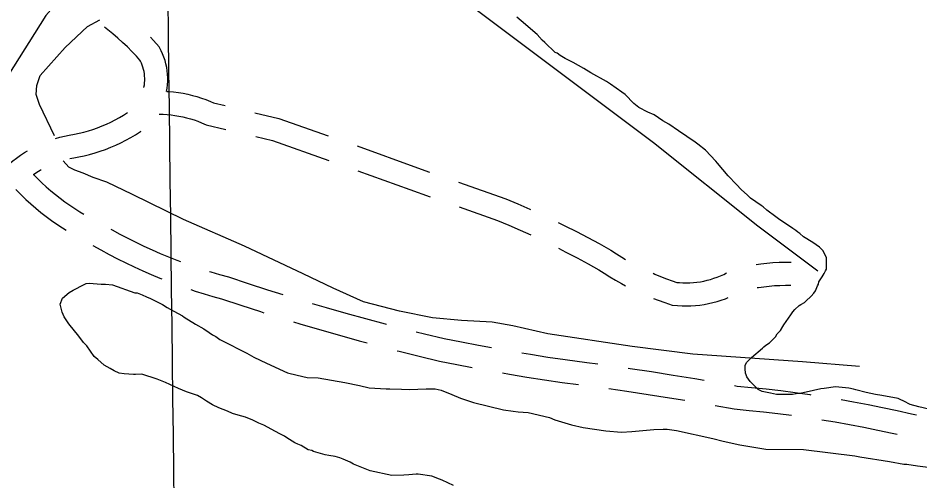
# Model space of a CAD drawing. Extents: x 3704301 to 3742427, y 506229 to 532009.
# Drawn here: x 3718892 to 3720065, y 514791 to 515393 of the extents above; entities that cross this region are included whole.
import ezdxf

# ---------------------------------------------------------------- set-up
doc = ezdxf.new("R2010")
doc.units = 0
for name, color, linetype in [('V-GRID-MAJR', 7, 'Continuous'), ('V-ROAD-CNTR', 7, 'Continuous'), ('V-SITE-VEGE', 7, 'Continuous'), ('V-TOPO-SHOR', 7, 'Continuous')]:
    doc.layers.add(name, color=color, linetype=linetype)

msp = doc.modelspace()

# ---------------------------------------------------------------- linework, layer by layer
at = {"layer": 'V-GRID-MAJR'}
msp.add_spline([(3719130.791, 511775.213), (3719057.661, 517832.646), (3718984.494, 523893.163), (3718911.326, 529953.694), (3718911.289, 529956.764)], degree=3, dxfattribs=at)
at = {"layer": 'V-ROAD-CNTR'}
for points in [[(3718948.758124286, 515420.4451170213), (3718940.588079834, 515411.25615131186), (3718927.5841058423, 515396.8721800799), (3718878.507203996, 515318.0433377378)], [(3719055.3097351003, 515302.9308628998), (3719055.4250215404, 515303.439496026), (3719055.912102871, 515306.30119625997), (3719056.2402591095, 515309.1844502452), (3719056.411668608, 515312.0789333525), (3719056.422574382, 515314.97909040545), (3719056.275966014, 515317.87772500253), (3719055.9701563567, 515320.76653408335), (3719055.50810477, 515323.63562468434), (3719054.8913795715, 515326.46773269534), (3719054.118656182, 515329.2654436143), (3719053.1962554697, 515332.01472749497), (3719052.1230295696, 515334.70869584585), (3719050.9039845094, 515337.34255072), (3719050.2147516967, 515338.6401389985), (3719045.64954159, 515343.71182495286), (3719039.819700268, 515349.85498561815), (3719033.8271940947, 515355.84271384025), (3719027.6801480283, 515361.674330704), (3719021.3845482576, 515367.3403704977), (3719014.940880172, 515372.8371709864), (3719008.353550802, 515378.16608538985), (3719003.9722306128, 515381.5222550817)], [(3719084.86297846, 515297.602503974), (3719085.625897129, 515302.08480374), (3719086.1397408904, 515306.5995497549), (3719086.4083313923, 515311.13506664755), (3719086.4254256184, 515315.6809095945), (3719086.1960339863, 515320.2162749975), (3719085.7178436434, 515324.73346591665), (3719084.99589523, 515329.2163753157), (3719084.028620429, 515333.65826730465), (3719082.819343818, 515338.03655638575), (3719081.37374453, 515342.3452725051), (3719079.6909704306, 515346.5693041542), (3719077.7840154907, 515350.68944928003), (3719074.9792483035, 515355.9698610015), (3719067.6824584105, 515364.07617504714), (3719063.719738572, 515368.2518675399)], [(3719084.9247740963, 515297.96556569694), (3719087.830969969, 515297.7947038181), (3719093.9860264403, 515297.2156871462), (3719100.116793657, 515296.4235277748), (3719106.217359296, 515295.4160548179), (3719112.281165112, 515294.19673818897), (3719118.2997697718, 515292.765038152), (3719124.259199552, 515291.12504849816), (3719130.1622884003, 515289.2804014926), (3719136.001795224, 515287.22711674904), (3719141.760091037, 515284.9716385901), (3719146.0070766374, 515283.1371370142), (3719160.812637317, 515279.57584258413)], [(3718940.4834401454, 515236.54821993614), (3718946.060651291, 515238.15502409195), (3718952.1621664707, 515239.66942893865), (3718958.2512955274, 515240.94261046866), (3718964.8656316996, 515242.13273324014), (3718970.9983796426, 515243.4433795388), (3718977.0880221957, 515244.9509373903), (3718983.1196102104, 515246.6537010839), (3718989.100296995, 515248.5534814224), (3718995.01006473, 515250.6409190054), (3719000.849777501, 515252.923724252), (3719006.614399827, 515255.39109400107), (3719012.293847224, 515258.0457090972), (3719017.8866083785, 515260.88246894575), (3719023.3831975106, 515263.89849371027), (3719028.780600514, 515267.09183341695), (3719033.8319424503, 515270.3060820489), (3719033.8332131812, 515270.3070217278)], [(3719075.338571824, 515268.29798971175), (3719080.424251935, 515268.17835839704), (3719085.5450300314, 515267.8772961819), (3719090.65797356, 515267.39631285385), (3719095.7492063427, 515266.7384722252), (3719100.814640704, 515265.9019451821), (3719105.8508348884, 515264.88926181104), (3719110.8462302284, 515263.700961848), (3719115.8028004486, 515262.33695150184), (3719120.7097116, 515260.8035985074), (3719125.5522047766, 515259.10088325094), (3719130.337908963, 515257.22636140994), (3719136.480923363, 515254.57286298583), (3719162.0078380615, 515248.43267950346)], [(3719199.7033451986, 515270.2211640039), (3719230.823344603, 515262.73563319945), (3719295.001546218, 515240.2832787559)], [(3718958.967204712, 515210.4435304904), (3718963.9787044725, 515211.4913895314), (3718970.6583683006, 515212.69326675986), (3718977.7396203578, 515214.20662046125), (3718984.7699778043, 515215.94706260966), (3718991.7383897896, 515217.9142989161), (3718998.639703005, 515220.1065185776), (3719005.4699352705, 515222.5190809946), (3719012.216222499, 515225.15627574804), (3719018.871600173, 515228.00490599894), (3719025.434152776, 515231.07229090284), (3719031.8913916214, 515234.3475310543), (3719038.240802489, 515237.8315062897), (3719044.4753994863, 515241.52016658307), (3719050.82405755, 515245.5599179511), (3719051.550207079, 515246.09689024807)], [(3719200.898546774, 515239.0780007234), (3719222.340655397, 515233.92036680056), (3719295.914406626, 515208.18103633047)], [(3719332.6873174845, 515226.87691381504), (3719411.14242202, 515198.4665097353), (3719426.7615561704, 515192.9674650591)], [(3718826.65414996, 515157.36801481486), (3718827.9213799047, 515158.29527929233), (3718835.594883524, 515164.1589211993), (3718843.144561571, 515170.17793181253), (3718850.568459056, 515176.3549865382), (3718857.8626039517, 515182.68226244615), (3718865.0212770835, 515189.1590649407), (3718872.044364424, 515195.7849845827), (3718879.523183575, 515203.13961281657), (3718884.697041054, 515207.3807283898), (3718889.7022404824, 515211.17932703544), (3718894.8420784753, 515214.7919051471), (3718900.114076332, 515218.2126168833), (3718903.945799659, 515220.502922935)], [(3718911.1471862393, 515189.58317745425), (3718911.637921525, 515189.92809485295), (3718915.979923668, 515192.7453831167), (3718920.422621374, 515195.4008821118), (3718921.761123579, 515196.13540651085)], [(3719333.557681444, 515194.65531219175), (3719401.05357798, 515170.21349026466), (3719427.6667198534, 515160.84377394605)], [(3718911.6414188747, 515189.9303640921), (3718916.892632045, 515184.57036011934), (3718922.508482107, 515179.13628049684), (3718928.2629357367, 515173.8528793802), (3718934.154529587, 515168.7271071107), (3718940.182495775, 515163.75724643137), (3718946.340331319, 515158.94899524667), (3718952.621430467, 515154.30478860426), (3718959.0223629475, 515149.8304150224), (3718965.5398517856, 515145.5279209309), (3718972.171202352, 515141.39855380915), (3718977.3883168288, 515138.33755189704)], [(3719464.490916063, 515179.68405039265), (3719525.820704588, 515158.09160846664), (3719541.6441817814, 515151.42452332), (3719557.057504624, 515144.6821436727), (3719557.9537097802, 515144.27526771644)], [(3718888.8391629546, 515170.3857943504), (3718889.7204200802, 515169.43736679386), (3718895.743367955, 515163.28963988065), (3718901.9295178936, 515157.30371950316), (3718908.2690642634, 515151.4831206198), (3718914.763470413, 515145.8328928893), (3718921.405504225, 515140.3567535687), (3718928.187668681, 515135.06100475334), (3718935.1065695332, 515129.94521139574), (3718942.1616370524, 515125.01358497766), (3718949.3441482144, 515120.27207906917), (3718954.0239872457, 515117.3579255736)], [(3719465.3960727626, 515147.5603617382), (3719515.005295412, 515130.0943915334), (3719529.8078182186, 515123.8574766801), (3719544.844495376, 515117.2798563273), (3719558.438189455, 515111.10833718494)], [(3719594.1937910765, 515127.3493117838), (3719602.7208018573, 515123.1914234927), (3719617.7397146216, 515115.6111040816), (3719632.653106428, 515107.82791514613), (3719647.457227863, 515099.83917670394), (3719662.5422868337, 515091.431911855), (3719669.8932036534, 515086.5949856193), (3719676.738112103, 515082.3237397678), (3719681.8207650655, 515079.31704075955)], [(3719012.262474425, 515118.7771222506), (3719013.870217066, 515117.866455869), (3719024.108507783, 515112.2982969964), (3719034.437315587, 515106.910416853), (3719044.8602676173, 515101.7048085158), (3719055.3739574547, 515096.68077511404), (3719065.97115858, 515091.8389673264), (3719076.6518811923, 515087.1832677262), (3719087.4126402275, 515082.712496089), (3719098.245766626, 515078.432839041), (3719102.872803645, 515076.6974927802)], [(3718988.78034178, 515097.5996877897), (3718999.3097829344, 515091.63554413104), (3719010.003492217, 515085.8197030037), (3719020.796684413, 515080.18958314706), (3719031.689732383, 515074.74919148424), (3719042.6720425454, 515069.5012248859), (3719053.74284142, 515064.4430326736), (3719064.9021188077, 515059.57873227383), (3719076.1453597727, 515054.907503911), (3719078.641319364, 515053.9214680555)], [(3719594.472810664, 515093.74977504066), (3719604.0402853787, 515088.9208959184), (3719618.588893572, 515081.3280848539), (3719633.0307721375, 515073.53482329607), (3719646.9737131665, 515065.76408814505), (3719653.704796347, 515061.3350143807), (3719661.157887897, 515056.6842602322), (3719668.7170382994, 515052.2125620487), (3719676.3843803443, 515047.9207269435), (3719681.7630087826, 515045.0761905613)], [(3719851.485183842, 515072.7276529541), (3719857.590299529, 515073.59946085), (3719865.510202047, 515074.4867528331), (3719873.4552364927, 515075.13664689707), (3719881.420069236, 515075.5450726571), (3719889.3871449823, 515075.7094625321), (3719897.124766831, 515075.63633005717)], [(3719140.6999141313, 515063.713355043), (3719142.2877506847, 515063.2105937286), (3719153.4548143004, 515059.88698138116), (3719165.160543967, 515056.62365857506), (3719190.7591487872, 515048.1062990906), (3719216.0175580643, 515039.9439149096), (3719236.0618556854, 515033.6549210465)], [(3719717.47063245, 515061.23180804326), (3719719.772258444, 515060.2178154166), (3719727.2308407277, 515057.1415092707), (3719734.7599676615, 515054.24569121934), (3719742.360567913, 515051.52954929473), (3719748.5974718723, 515049.46487599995), (3719751.7611554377, 515049.1581169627), (3719756.312185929, 515048.9011113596), (3719760.8693147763, 515048.8269111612), (3719765.429181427, 515048.9356267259), (3719769.980493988, 515049.2255530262), (3719774.516601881, 515049.69754866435), (3719779.0312980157, 515050.34982856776), (3719783.51386848, 515051.1821923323), (3719787.960707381, 515052.1931588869), (3719792.3617843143, 515053.3809194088), (3719796.71295675, 515054.74353271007), (3719801.009424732, 515056.28089028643), (3719805.2358445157, 515057.98506331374), (3719809.3915055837, 515059.8597046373), (3719813.1948952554, 515061.7605751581)], [(3719116.178183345, 515040.1195707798), (3719121.87454393, 515038.2061545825), (3719133.4802493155, 515034.53140627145), (3719145.1471856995, 515031.05901861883), (3719156.391456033, 515027.92434142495), (3719181.410851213, 515019.5997009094), (3719206.9144419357, 515011.3580850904), (3719211.495115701, 515009.9208768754)], [(3719852.8573495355, 515042.57125490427), (3719854.38944783, 515042.8380484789), (3719861.381700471, 515043.83653915), (3719868.4037979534, 515044.62324716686), (3719875.4467635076, 515045.19935310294), (3719882.497930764, 515045.5609273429), (3719889.554855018, 515045.70653746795), (3719896.841233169, 515045.63766994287)], [(3719718.1409198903, 515028.49519818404), (3719724.3260323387, 515026.1163087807), (3719732.597432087, 515023.1604507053), (3719742.358528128, 515019.9291240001), (3719749.4668445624, 515019.23988303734), (3719755.221814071, 515018.9148886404), (3719760.9826852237, 515018.8210888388), (3719766.740818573, 515018.9583732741), (3719772.487506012, 515019.3244469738), (3719778.215398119, 515019.92045133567), (3719783.9167019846, 515020.7441714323), (3719789.5801315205, 515021.7958076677), (3719795.1972926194, 515023.0728411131), (3719800.756215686, 515024.5730805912), (3719806.25304325, 515026.29446728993), (3719811.6765752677, 515028.23510971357), (3719815.2034863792, 515029.657227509)], [(3719274.3345939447, 515022.02935299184), (3719292.2024612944, 515016.76082880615), (3719317.7290495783, 515009.47206730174), (3719343.3151863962, 515002.401297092), (3719368.9599831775, 514995.55173806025), (3719370.64076478, 514995.1183658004)], [(3719249.7062704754, 514998.0941315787), (3719258.132132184, 514995.52985373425), (3719283.841538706, 514987.9491711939), (3719309.6149504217, 514980.58993269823), (3719335.4488136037, 514973.45070290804), (3719345.866728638, 514970.66814531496)], [(3719409.4059206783, 514985.2583842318), (3719420.425430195, 514982.5181932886), (3719446.022142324, 514976.38544209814), (3719468.2171918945, 514971.96337196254), (3719490.6709369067, 514967.67277773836), (3719507.226940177, 514964.6473486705)], [(3719384.5646051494, 514960.54707191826), (3719387.2994911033, 514959.8419096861), (3719413.310569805, 514953.37380671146), (3719439.5938576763, 514947.07655790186), (3719462.4708081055, 514942.5186280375), (3719482.13153296, 514938.76174060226)], [(3719546.637335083, 514957.81003211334), (3719558.2302606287, 514955.88034984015), (3719580.8077524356, 514952.3090951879), (3719603.3062205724, 514948.93308742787), (3719631.2633215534, 514945.3821730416), (3719645.5855185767, 514943.45085498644)], [(3719685.19955219, 514937.91023611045), (3719687.538128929, 514937.57685742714), (3719715.6307545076, 514933.35493138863), (3719743.69044657, 514928.9191164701), (3719771.714913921, 514924.27046055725), (3719783.9454990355, 514922.1459585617)], [(3719521.4946632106, 514931.6557340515), (3719530.6393963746, 514930.06018230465), (3719553.4237393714, 514926.26765015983), (3719576.2382475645, 514922.6589048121), (3719599.189779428, 514919.2149125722), (3719620.3270531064, 514916.53020469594)], [(3719659.9701935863, 514911.20353736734), (3719683.191871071, 514907.8931425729), (3719711.0592454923, 514903.70506861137), (3719738.89355343, 514899.3048835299), (3719758.8045401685, 514896.0020794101)], [(3719823.322930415, 514915.12245060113), (3719826.947111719, 514914.46476304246), (3719845.311684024, 514912.77788414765), (3719864.398357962, 514910.79341109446), (3719883.4590013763, 514908.5837008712), (3719902.4948545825, 514906.1418868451), (3719921.4976555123, 514903.47709376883), (3719922.6007703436, 514903.3088150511)], [(3719798.219024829, 514889.18812729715), (3719822.8888882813, 514884.7112369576), (3719842.388315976, 514882.9201158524), (3719861.1196420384, 514880.9725889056), (3719879.822998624, 514878.80429912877), (3719897.3631380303, 514876.5543470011)], [(3719962.0972557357, 514896.98876467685), (3719978.2986998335, 514894.11858684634), (3719997.1545597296, 514890.548288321), (3720015.964749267, 514886.75092137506), (3720034.7297049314, 514882.732455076), (3720053.443179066, 514878.48765203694), (3720060.0427660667, 514876.9078915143)], [(3719936.9401771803, 514870.76016448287), (3719954.350334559, 514867.89405050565), (3719972.8913001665, 514864.60941315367), (3719991.3954402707, 514861.105711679), (3720009.8552507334, 514857.379078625), (3720028.2702950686, 514853.43554492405), (3720035.124055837, 514851.8808969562)]]:
    msp.add_lwpolyline(points, dxfattribs=at)
at = {"layer": 'V-SITE-VEGE'}
for points in [[(3719938.199, 515090.726), (3719933.8740000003, 515095.096), (3719925.2090000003, 515101.121), (3719913.291, 515108.793), (3719908.423, 515113.168), (3719905.716, 515114.81200000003), (3719903.008, 515117.00200000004), (3719899.219, 515119.738), (3719880.806, 515132.335), (3719877.0130000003, 515134.531), (3719865.647, 515143.286), (3719860.776, 515147.66000000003), (3719858.069, 515149.305), (3719843.991, 515159.164), (3719840.204, 515162.987), (3719832.09, 515170.096), (3719826.147, 515176.65), (3719815.3370000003, 515188.121), (3719801.292, 515204.498), (3719799.134, 515207.228), (3719785.6210000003, 515221.431), (3719775.879, 515229.093), (3719772.088, 515231.829), (3719750.424, 515246.61600000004), (3719737.97, 515255.381), (3719730.384, 515259.77), (3719719.012, 515267.438), (3719710.877, 515270.74100000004), (3719698.95, 515276.783), (3719692.4590000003, 515282.255), (3719681.105, 515293.728), (3719676.776, 515297.011), (3719662.1550000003, 515307.414), (3719656.738, 515310.704), (3719636.688, 515322.224), (3719627.478, 515327.706), (3719613.3880000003, 515335.39), (3719603.091, 515340.879), (3719596.588, 515344.721), (3719592.798, 515347.457), (3719590.086, 515348.559), (3719576.569, 515361.674), (3719573.321, 515364.41000000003), (3719566.839, 515372.05100000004), (3719545.737, 515389.556), (3719540.328, 515394.477)], [(3720076.244, 514884.552), (3720063.215, 514887.337), (3720051.8200000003, 514890.659), (3720043.6890000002, 514895.05), (3720038.809, 514897.249), (3720036.097, 514898.351), (3720014.921, 514902.267), (3720006.776, 514903.397), (3719994.832, 514906.179), (3719981.264, 514909.511), (3719978.008, 514910.614), (3719972.036, 514911.735), (3719954.653, 514913.455), (3719939.966, 514911.36), (3719935.616, 514910.84), (3719916.5700000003, 514906.592), (3719908.409, 514905.005), (3719903.514, 514904.485), (3719898.617, 514903.42600000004), (3719877.965, 514903.53500000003), (3719870.365, 514905.206), (3719859.507, 514907.436), (3719854.088, 514910.184), (3719843.815, 514920.564), (3719839.498, 514926.566), (3719838.427, 514929.288), (3719837.894, 514931.465), (3719837.38, 514936.905), (3719837.4050000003, 514941.795), (3719839.598, 514945.588), (3719845.6070000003, 514951.536), (3719859.806, 514963.961), (3719861.4420000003, 514965.583), (3719864.174, 514967.74100000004), (3719869.083, 514970.977), (3719876.7320000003, 514978.547), (3719878.926, 514982.337), (3719883.296, 514986.663), (3719886.043, 514992.08400000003), (3719887.687, 514994.249), (3719896.45, 515007.249), (3719899.187, 515011.036), (3719901.923, 515014.284), (3719907.383, 515019.148), (3719909.566, 515020.764), (3719914.471, 515023.457), (3719916.109, 515025.079), (3719923.21, 515031.563), (3719926.491, 515035.35000000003), (3719928.682, 515038.60000000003), (3719931.434, 515045.109), (3719932.532, 515047.275), (3719933.091, 515049.989), (3719937.474, 515056.489), (3719940.214, 515060.82300000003), (3719941.865, 515064.62), (3719942.963, 515066.787), (3719943.042, 515082.005), (3719938.199, 515090.726)], [(3719125.204, 514902.08), (3719122.491, 514903.18200000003), (3719110.5530000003, 514907.049), (3719100.25, 514911.452), (3719083.4420000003, 514919.151), (3719072.595, 514923.556), (3719052.521, 514930.183), (3719044.366, 514929.683), (3719041.648, 514929.69800000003), (3719029.694, 514930.306), (3719023.177, 514931.42600000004), (3719016.671, 514934.179), (3719011.254, 514937.466), (3719003.668, 514941.857), (3718995.552, 514948.963), (3718990.682, 514952.797), (3718980.974, 514966.977), (3718976.649, 514971.348), (3718970.711, 514979.532), (3718957.752, 514995.363), (3718951.823, 515004.632), (3718949.1380000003, 515010.62700000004), (3718946.473, 515020.967), (3718949.234, 515029.108), (3718957.971, 515036.124), (3718963.421, 515039.356), (3718977.593, 515046.89), (3718980.315, 515047.96400000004), (3718984.1240000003, 515048.48600000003), (3718999.877, 515047.316), (3719005.312, 515047.288), (3719014.545, 515046.151), (3719043.2970000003, 515035.674), (3719046.557, 515035.655), (3719053.066, 515033.447), (3719058.487, 515030.701), (3719063.912, 515028.49700000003), (3719079.632, 515020.805), (3719085.59, 515016.971), (3719094.259, 515012.033), (3719105.64, 515005.994), (3719107.807, 515004.351), (3719122.433, 514995.03500000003), (3719133.271, 514989), (3719140.31, 514984.07), (3719144.644, 514981.33), (3719148.98, 514979.132), (3719153.852, 514975.303), (3719156.559, 514973.658), (3719189.0840000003, 514957.18200000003), (3719198.298, 514952.24), (3719214.563, 514944.54600000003), (3719242.215, 514931.897), (3719254.697, 514928.571), (3719267.727, 514925.784), (3719281.8540000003, 514925.168), (3719316.606, 514919.003), (3719335.608, 514915.10000000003), (3719348.094, 514912.316), (3719370.37, 514911.11), (3719375.261, 514911.086), (3719390.478, 514910.461), (3719400.802, 514909.863), (3719422.545, 514910.836), (3719433.9590000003, 514910.77400000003), (3719442.1040000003, 514909.101), (3719455.661, 514903.594), (3719467.048, 514898.64400000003), (3719483.869, 514893.118), (3719522.949, 514883.673), (3719535.443, 514881.97500000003), (3719541.958, 514880.85500000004), (3719555, 514880.24100000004), (3719582.683, 514873.572), (3719589.734, 514870.82), (3719611.441, 514864.18200000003), (3719626.6410000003, 514860.84), (3719655.966, 514856.336), (3719676.61, 514854.598), (3719689.66, 514855.615), (3719718.4790000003, 514858.18200000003), (3719730.438, 514858.661), (3719735.873, 514858.632), (3719747.821, 514856.938), (3719795.0500000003, 514846.363), (3719808.62, 514843.028), (3719830.335, 514838.023), (3719864.002, 514832.412), (3719912.916, 514832.152), (3719979.722, 514823.64400000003), (3719986.239, 514822.52400000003), (3720024.795, 514816.341), (3720043.8000000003, 514812.98000000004), (3720047.603, 514812.96), (3720061.179, 514810.713), (3720075.302, 514809.009)], [(3719457.753, 514785.099), (3719443.115, 514792.24), (3719439.861, 514793.346), (3719429.554, 514797.204), (3719412.176, 514800.014), (3719409.461, 514800.02900000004), (3719399.673, 514798.994), (3719393.146, 514798.484), (3719377.926, 514798.022), (3719349.696, 514804.14900000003), (3719347.5270000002, 514805.249), (3719328.001, 514812.96), (3719323.668, 514815.702), (3719314.45, 514819.554), (3719310.11, 514821.207), (3719304.14, 514822.87), (3719295.9930000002, 514823.998), (3719291.109, 514825.113), (3719275.913, 514829.54000000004), (3719273.7460000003, 514830.63800000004), (3719268.859, 514831.75200000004), (3719259.649, 514837.237), (3719255.312, 514838.889), (3719251.515, 514840.54000000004), (3719241.222, 514847.11600000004), (3719237.971, 514849.308), (3719232.012, 514852.601), (3719226.591, 514855.347), (3719211.417, 514863.57800000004), (3719204.9080000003, 514866.331), (3719196.776, 514870.179), (3719187.56, 514874.031), (3719177.789, 514876.802), (3719170.736, 514879.014), (3719164.227, 514881.764), (3719152.836, 514886.174), (3719144.703, 514890.022), (3719136.579, 514894.955), (3719130.079, 514899.336), (3719125.204, 514902.08)]]:
    msp.add_lwpolyline(points, dxfattribs=at)
at = {"layer": 'V-TOPO-SHOR'}
for points in [[(3719931.703, 515064.221), (3719853.946, 515122.679), (3719717.892, 515230.934), (3719468.257, 515418.621), (3719322.785, 515525.82300000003), (3719260.43, 515576.452), (3719223.562, 515606.38800000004)], [(3718938.978, 515240.195), (3718919.45, 515280.745), (3718915.196, 515293.699), (3718915.9050000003, 515305.389), (3718920.181, 515318.482), (3718952.818, 515354.944), (3718982.0100000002, 515382.369), (3718998.036, 515391.16500000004)], [(3719985.835, 514939.803), (3719911.626, 514946.223), (3719769.098, 514956.017), (3719690.34, 514965.956), (3719580.483, 514982.57300000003), (3719534.952, 514993.055), (3719508.381, 514997.56), (3719468.369, 515000.049), (3719430.588, 515003.473), (3719387.778, 515012.20300000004), (3719340.877, 515024.012), (3719301.515, 515041.781), (3719262.5840000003, 515060.456), (3719186.096, 515096.481), (3719106.934, 515131.114), (3719040.38, 515163.708), (3719006.883, 515179.777), (3718989.27, 515185.778), (3718976.153, 515191.401), (3718965.313, 515195.266), (3718957.612, 515199.18200000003), (3718950.289, 515207.59500000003)]]:
    msp.add_lwpolyline(points, dxfattribs=at)

doc.saveas('drawing.dxf')
